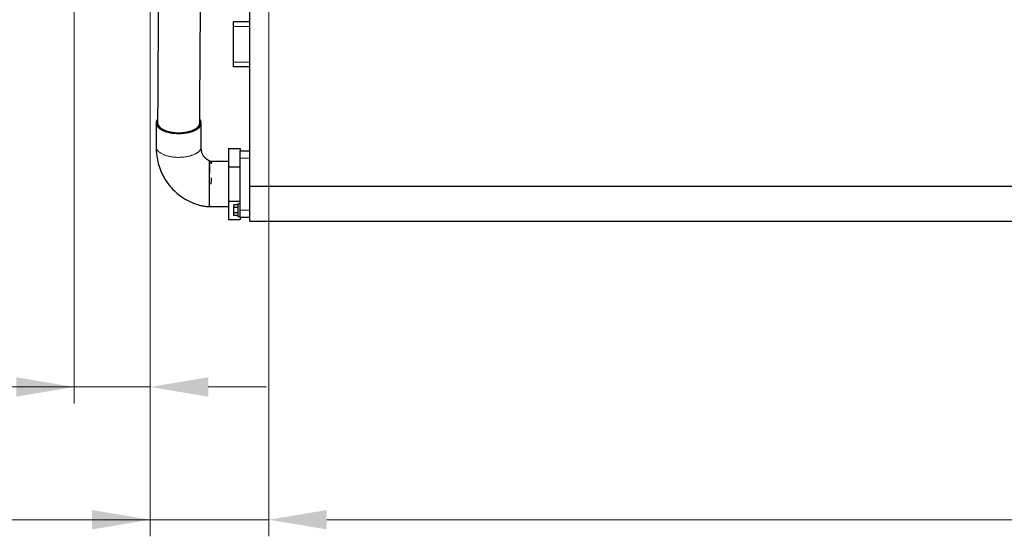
# Model space of a CAD drawing. Header units: inches. Extents: x 0 to 20790, y -12 to 14700.
# Tile 340 of 441: x 13929 to 16005, y 8476 to 9566. Entities that reach past the tile are written whole.
import ezdxf

# ---------------------------------------------------------------- set-up
doc = ezdxf.new("R2010")
doc.units = ezdxf.units.IN
doc.layers.add('1', color=7, linetype='Continuous', true_color=0xffffff)
doc.layers.add('254', color=7, linetype='Continuous', true_color=0xffffff)
doc.styles.add('latin_extended', font='simplex.shx')
doc.dimstyles.get("Standard").update_dxf_attribs({"dimtxt": 0.18, "dimasz": 0.18, "dimexe": 0.18, "dimexo": 0.0625, "dimgap": 0.09, "dimtad": 0, "dimtih": 1, "dimtoh": 1, "dimdec": 4, "dimzin": 0, "dimdsep": 46, "dimtxsty": 'Standard', "dimcen": 0.09, "dimadec": 0, "dimazin": 0, "dimtfac": 1, "dimtdec": 4, "dimtofl": 0, "dimtmove": 0, "dimatfit": 3, "dimfxl": 1, "dimtolj": 1, "dimtzin": 0, "dimarcsym": 0})

# ---------------------------------------------------------------- blocks, each defined once
blk = doc.blocks.new('_U1')
at = {"layer": '254', "color": 3, "linetype": 'Continuous', "lineweight": 13, "transparency": 16777216}
for p, q in [((14453.8, 10349), (14453.8, 8475.9)), ((19103.8, 9883.9), (19103.8, 8475.9)), ((14576.3, 8510.9), (18981.3, 8510.9))]:
    blk.add_line(p, q, dxfattribs=at)
at = {"layer": '254', "color": 3, "transparency": 16777216}
for points in [[(14576.3, 8531.4), (14576.3, 8490.5), (14453.8, 8510.9)], [(18981.3, 8490.5), (18981.3, 8531.4), (19103.8, 8510.9)]]:
    blk.add_solid(points, dxfattribs=at)
at = {"layer": 'Defpoints', "color": 0, "transparency": 16777216}
for p in [(14453.8, 10384), (19103.8, 9918.9), (19103.8, 8510.9)]:
    blk.add_point(p, dxfattribs=at)
at = {"layer": '254', "color": 2, "lineweight": 13, "transparency": 16777216, "insert": (16563, 8694.7), "char_height": 122.5, "attachment_point": 1, "style": 'latin_extended'}
blk.add_mtext('\\A1;4650', dxfattribs=at)
blk = doc.blocks.new('_U6')
at = {"layer": '254', "color": 3, "linetype": 'Continuous', "lineweight": 13, "transparency": 16777216}
for p, q in [((14453.8, 10349), (14453.8, 8475.9)), ((14203.8, 10258.9), (14203.8, 8475.9)), ((14203.8, 8510.9), (12901.4, 8510.9)), ((14081.3, 8510.9), (13958.8, 8510.9)), ((14453.8, 8510.9), (14203.8, 8510.9)), ((14576.3, 8510.9), (14698.8, 8510.9))]:
    blk.add_line(p, q, dxfattribs=at)
at = {"layer": '254', "color": 3, "transparency": 16777216}
for points in [[(14081.3, 8490.5), (14081.3, 8531.4), (14203.8, 8510.9)], [(14576.3, 8531.4), (14576.3, 8490.5), (14453.8, 8510.9)]]:
    blk.add_solid(points, dxfattribs=at)
at = {"layer": 'Defpoints', "color": 0, "transparency": 16777216}
for p in [(14453.8, 10384), (14203.8, 10293.9), (14203.8, 8510.9)]:
    blk.add_point(p, dxfattribs=at)
at = {"layer": '254', "color": 2, "lineweight": 13, "transparency": 16777216, "insert": (12962.7, 8694.7), "char_height": 122.5, "attachment_point": 1, "style": 'latin_extended'}
blk.add_mtext('\\A1;250', dxfattribs=at)
blk = doc.blocks.new('_U7')
at = {"layer": '254', "color": 3, "linetype": 'Continuous', "lineweight": 13, "transparency": 16777216}
for p, q in [((14043.8, 10258.9), (14043.8, 8755.9)), ((14203.8, 10258.9), (14203.8, 8755.9)), ((14043.8, 8790.9), (12871.8, 8790.9)), ((13921.3, 8790.9), (13798.8, 8790.9)), ((14043.8, 8790.9), (14203.8, 8790.9)), ((14326.3, 8790.9), (14448.8, 8790.9))]:
    blk.add_line(p, q, dxfattribs=at)
at = {"layer": '254', "color": 3, "transparency": 16777216}
for points in [[(13921.3, 8770.5), (13921.3, 8811.4), (14043.8, 8790.9)], [(14326.3, 8811.4), (14326.3, 8770.5), (14203.8, 8790.9)]]:
    blk.add_solid(points, dxfattribs=at)
at = {"layer": 'Defpoints', "color": 0, "transparency": 16777216}
for p in [(14043.8, 10293.9), (14203.8, 10293.9), (14203.8, 8790.9)]:
    blk.add_point(p, dxfattribs=at)
at = {"layer": '254', "color": 2, "lineweight": 13, "transparency": 16777216, "insert": (12933.1, 9178.9), "char_height": 122.5, "attachment_point": 1, "style": 'latin_extended'}
blk.add_mtext('\\A1;\\C2;Flywheel\\P\\C2;90-240', dxfattribs=at)

msp = doc.modelspace()

# ---------------------------------------------------------------- linework, layer by layer
at = {"layer": '1', "color": 2, "linetype": 'Continuous', "lineweight": 25}
for p, q in [((14413.838, 9214.374), (14413.838, 9748.942)), ((14379.838, 9551.442), (14379.838, 9561.442)), ((14413.838, 9561.442), (14379.838, 9561.442)), ((14379.838, 9476.442), (14379.838, 9551.442)), ((14379.838, 9466.442), (14379.838, 9476.442)), ((14413.838, 9466.442), (14379.838, 9466.442)), ((14368.838, 9293.942), (14368.838, 9255.206)), ((14368.838, 9293.942), (14393.838, 9293.942)), ((14393.838, 9293.942), (14393.838, 9288.941)), ((14393.838, 9288.942), (14413.838, 9288.942)), ((14393.838, 9273.942), (14393.838, 9288.942)), ((14393.838, 9163.942), (14393.838, 9273.942)), ((14368.838, 9255.206), (14368.838, 9182.676)), ((14368.838, 9255.206), (14393.838, 9255.206)), ((14413.838, 9140.942), (14413.838, 9214.374)), ((14413.838, 9214.374), (19103.838, 9214.374)), ((14368.838, 9182.676), (14368.838, 9143.942)), ((14368.838, 9182.676), (14393.838, 9182.676)), ((14380.338, 9169.417), (14380.338, 9174.892)), ((14388.338, 9174.892), (14380.338, 9174.892)), ((14380.338, 9158.467), (14380.338, 9169.417)), ((14388.338, 9169.417), (14380.338, 9169.417)), ((14380.338, 9152.992), (14380.338, 9158.467)), ((14388.338, 9158.467), (14380.338, 9158.467)), ((14388.338, 9177.442), (14388.338, 9163.942)), ((14393.838, 9177.442), (14388.338, 9177.442)), ((14388.338, 9163.942), (14388.338, 9150.442)), ((14393.838, 9148.942), (14393.838, 9163.942)), ((14368.838, 9143.942), (14393.838, 9143.942)), ((14388.338, 9152.992), (14380.338, 9152.992)), ((14388.338, 9150.442), (14393.838, 9150.442)), ((14393.838, 9148.942), (14413.838, 9148.942)), ((14393.838, 9148.942), (14393.838, 9143.942)), ((14413.838, 9140.942), (19103.838, 9140.942))]:
    msp.add_line(p, q, dxfattribs=at)
at = {"layer": '1', "color": 110, "linetype": 'Continuous', "lineweight": 13}
for p, q in [((14413.838, 9551.442), (14379.838, 9551.442)), ((14413.838, 9476.442), (14379.838, 9476.442)), ((14393.838, 9273.942), (14413.838, 9273.942)), ((14393.838, 9163.942), (14413.838, 9163.942))]:
    msp.add_line(p, q, dxfattribs=at)
at = {"layer": '1', "color": 2, "linetype": 'Continuous', "lineweight": 25}
for major_axis, ratio, start_param, end_param in [((-47.5, 0), 0.46953658, 5.94075171, 6.28318531), ((-47.5, 0), 0.46953658, 0, 1.57079633), ((44.499, -0.276), 0.47536218, 3.14178429, 3.83337646), ((-47.5, 0), 0.46953658, 1.57079633, 3.4437746)]:
    msp.add_ellipse((14263.838, 9347.939), major_axis=major_axis, ratio=ratio, start_param=start_param, end_param=end_param, dxfattribs=at)
for points, knots in [([(14223.339, 9993.946), (14223.277, 9983.921), (14223.152, 9963.85), (14222.966, 9933.733), (14222.779, 9903.595), (14222.592, 9873.458), (14222.406, 9843.32), (14221.988, 9775.869), (14220.966, 9610.829), (14220.006, 9455.835), (14219.339, 9348.2)], [0, 0, 0, 0, 0.04657485, 0.09324601, 0.13991717, 0.18658833, 0.23325949, 0.27993065, 0.49995184, 1, 1, 1, 1]), ([(14308.338, 9347.679), (14309.004, 9455.314), (14309.766, 9578.326), (14310.623, 9716.714), (14310.888, 9759.497), (14311.058, 9786.903), (14311.133, 9798.933)], [0, 0, 0, 0, 0.71557453, 0.81779947, 0.9200244, 1, 1, 1, 1]), ([(14216.338, 9347.988), (14216.338, 9339.598), (14216.338, 9329.112), (14216.338, 9316.527), (14216.338, 9310.235), (14216.338, 9303.933), (14216.338, 9299.728), (14216.339, 9297.62)], [0, 0, 0, 0, 0.4996909, 0.62461313, 0.74953656, 0.87445955, 1, 1, 1, 1]), ([(14229.486, 9334.658), (14229.953, 9334.391), (14230.911, 9333.872), (14232.42, 9333.131), (14233.998, 9332.428), (14235.646, 9331.762), (14237.364, 9331.135), (14238.555, 9330.742), (14239.467, 9330.456), (14239.927, 9330.316), (14240.394, 9330.18), (14240.707, 9330.089), (14240.864, 9330.045), (14241.652, 9329.824), (14242.926, 9329.486), (14244.877, 9329.027), (14246.867, 9328.615), (14248.896, 9328.249), (14250.964, 9327.93), (14252.369, 9327.748), (14253.433, 9327.623), (14253.967, 9327.564), (14254.505, 9327.509), (14254.865, 9327.474), (14255.764, 9327.388), (14257.384, 9327.257), (14259.549, 9327.134), (14261.718, 9327.06), (14263.892, 9327.036), (14266.069, 9327.062), (14267.523, 9327.113), (14268.615, 9327.165), (14268.979, 9327.184), (14269.525, 9327.216), (14269.707, 9327.227), (14270.071, 9327.25), (14270.979, 9327.311), (14272.597, 9327.445), (14274.723, 9327.671), (14276.818, 9327.944), (14278.881, 9328.266), (14280.913, 9328.635), (14282.247, 9328.913), (14283.239, 9329.134), (14283.568, 9329.209), (14284.224, 9329.365), (14284.55, 9329.444), (14285.517, 9329.688), (14286.786, 9330.027), (14288.625, 9330.575), (14290.401, 9331.164), (14292.113, 9331.793), (14293.763, 9332.462), (14294.82, 9332.936), (14295.467, 9333.24), (14295.595, 9333.301), (14295.852, 9333.425), (14295.979, 9333.487), (14296.358, 9333.675), (14296.607, 9333.801), (14297.343, 9334.183), (14298.294, 9334.702), (14299.631, 9335.509), (14300.881, 9336.344), (14302.042, 9337.207), (14303.116, 9338.099), (14303.772, 9338.712), (14304.163, 9339.101), (14304.241, 9339.18), (14304.393, 9339.336), (14304.619, 9339.572), (14304.835, 9339.809), (14305.253, 9340.285), (14305.775, 9340.924), (14306.455, 9341.895), (14307.033, 9342.879), (14307.508, 9343.876), (14307.879, 9344.885), (14308.057, 9345.567), (14308.147, 9345.996), (14308.163, 9346.082), (14308.194, 9346.253), (14308.238, 9346.511), (14308.271, 9346.768), (14308.32, 9347.251), (14308.337, 9347.563), (14308.339, 9347.874)], [0, 0, 0, 0, 0.02003566, 0.04007133, 0.06010699, 0.08014265, 0.10017832, 0.12021398, 0.12021398, 0.13023181, 0.13524073, 0.13524073, 0.14024964, 0.14024964, 0.16028531, 0.18032097, 0.20035663, 0.2203923, 0.24042796, 0.26046363, 0.26046363, 0.27048146, 0.27549037, 0.27549037, 0.28049929, 0.30053495, 0.32057062, 0.34060628, 0.36064194, 0.38067761, 0.40071327, 0.40071327, 0.4107311, 0.4107311, 0.41574002, 0.41574002, 0.42074893, 0.4407846, 0.46082026, 0.48085592, 0.50089159, 0.52092725, 0.54096291, 0.54096291, 0.55098075, 0.55098075, 0.56099858, 0.56099858, 0.58103424, 0.6010699, 0.62110557, 0.64114123, 0.66117689, 0.68121256, 0.68121256, 0.68622147, 0.68622147, 0.69123039, 0.69123039, 0.70124822, 0.70124822, 0.72128389, 0.74131955, 0.76135521, 0.78139088, 0.80142654, 0.8214622, 0.8214622, 0.82647112, 0.82647112, 0.83148003, 0.84149787, 0.84149787, 0.86153353, 0.88156919, 0.90160486, 0.92164052, 0.94167618, 0.96171185, 0.96171185, 0.96672076, 0.96672076, 0.97172968, 0.98174751, 0.98174751, 1, 1, 1, 1]), ([(14216.339, 9297.62), (14216.336, 9295.394), (14216.439, 9291), (14216.967, 9283.301), (14218.356, 9272.46), (14221.586, 9258.327), (14227.26, 9243.08), (14235.903, 9226.697), (14247.025, 9211.935), (14259.898, 9199.71), (14270.563, 9191.743), (14279.323, 9186.337), (14287.96, 9181.8), (14298.228, 9177.359), (14309.124, 9173.944), (14319.645, 9171.885), (14325.749, 9171.478), (14328.831, 9171.442)], [0, 0, 0, 0, 0.03887748, 0.07620718, 0.13164412, 0.22181606, 0.31196503, 0.39006323, 0.51373504, 0.60259237, 0.67154163, 0.72621001, 0.76783701, 0.82864558, 0.90320155, 0.95176296, 1, 1, 1, 1]), ([(14329.977, 9267.23), (14328.85, 9267.671), (14326.682, 9268.727), (14323.081, 9271.033), (14320.246, 9273.428), (14318.183, 9275.684), (14316.504, 9277.762), (14314.329, 9281.197), (14312.64, 9285.676), (14311.555, 9291.458), (14311.305, 9295.284), (14311.338, 9297.57)], [0, 0, 0, 0, 0.11464667, 0.21601144, 0.34202566, 0.37918155, 0.42089463, 0.52525065, 0.68756231, 0.81617251, 1, 1, 1, 1]), ([(14334.262, 9265.091), (14334.011, 9265.347), (14333.559, 9265.714), (14332.896, 9266.075), (14332.348, 9266.287), (14331.878, 9266.447), (14331.635, 9266.53), (14331.459, 9266.591), (14331.133, 9266.708), (14330.639, 9266.888), (14330.212, 9267.095), (14329.977, 9267.23)], [0, 0, 0, 0, 0.34352225, 0.55852801, 0.70164751, 0.74974337, 0.76986595, 0.78884559, 0.80822529, 0.87901326, 1, 1, 1, 1]), ([(14368.838, 9266.442), (14363.125, 9266.445), (14353.828, 9266.437), (14343.374, 9266.445), (14338.44, 9266.413), (14336.739, 9266.396), (14335.752, 9266.398), (14334.912, 9266.412), (14334.255, 9266.431), (14333.784, 9266.445), (14332.659, 9266.415), (14332.388, 9265.217), (14332.304, 9262.665), (14332.285, 9261.34)], [0, 0, 0, 0, 0.29218524, 0.47831644, 0.53231624, 0.55145509, 0.56760061, 0.58209162, 0.59674623, 0.61335119, 0.6331977, 0.8496866, 1, 1, 1, 1]), ([(14332.308, 9232.098), (14332.303, 9231.708), (14332.228, 9227.258), (14332.018, 9222.781), (14331.747, 9218.554)], [0, 0, 0, 0, 0.08765707, 1, 1, 1, 1]), ([(14328.831, 9171.442), (14332.167, 9171.442), (14338.836, 9171.442), (14352.172, 9171.442), (14362.172, 9171.442), (14368.838, 9171.442)], [0, 0, 0, 0, 0.25012896, 0.50008617, 1, 1, 1, 1])]:
    msp.add_open_spline(points, degree=3, knots=knots, dxfattribs=at)
msp.add_open_spline([(14311.338, 9297.57), (14311.338, 9322.73), (14311.338, 9347.891)], degree=2, dxfattribs=at)
at = {"layer": '1', "color": 110, "linetype": 'Continuous', "lineweight": 13}
msp.add_rational_spline([(14216.339, 9297.619), (14216.318, 9291.884), (14220.451, 9286.077), (14228.948, 9281.68), (14251.711, 9274.642), (14274.959, 9272.175), (14294.249, 9278.753), (14306.972, 9287.813), (14309.822, 9290.805), (14311.325, 9294.144), (14311.338, 9297.569)], [0.997393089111, 0.991080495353, 0.994000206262, 1.01661171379, 1.01661171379, 0.958470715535, 1.01661171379, 1.01661171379, 1.00838103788, 1.00121006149, 0.997398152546], degree=4, knots=[0, 0, 0, 0, 0, 0.31183199, 0.31183199, 0.31183199, 0.81186324, 0.81186324, 0.81186324, 1, 1, 1, 1, 1], dxfattribs=at)
at = {"layer": '1', "color": 2, "linetype": 'Continuous', "lineweight": 25}
msp.add_rational_spline([(14328.832, 9171.442), (14328.824, 9171.428), (14328.818, 9176.285), (14328.817, 9186.541), (14328.818, 9211.466), (14328.824, 9235.106), (14328.839, 9252.995), (14328.86, 9268.765), (14328.874, 9271.827), (14328.879, 9256.072), (14328.878, 9241.245)], [1.00014870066, 0.990807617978, 0.989648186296, 1.01661171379, 1.01661171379, 0.958470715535, 1.01661171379, 1.01661171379, 0.958470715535, 1.01661171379, 1.01661171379], degree=4, knots=[0, 0, 0, 0, 0, 0.2540097, 0.2540097, 0.2540097, 0.62700485, 0.62700485, 0.62700485, 1, 1, 1, 1, 1], dxfattribs=at)

# ---------------------------------------------------------------- dimensions: what is measured, and where the dimension line sits
at = {"layer": '254', "color": 2, "linetype": 'Continuous', "lineweight": 13}
for base, p2, picture, middle in [((14203.838, 8510.942), (14203.838, 10293.942), '_U6', (13120.17, 8510.942)), ((19103.838, 8510.942), (19103.838, 9918.942), '_U1', (16778.838, 8510.942))]:
    dim = msp.add_linear_dim(base=base, p1=(14453.838, 10383.957), p2=p2, dimstyle='Standard', override={"dimscale": 35, "dimtxt": 3.5, "dimasz": 3.5, "dimexe": 1, "dimexo": 1, "dimgap": 1.75, "dimtad": 1, "dimtih": 1, "dimtoh": 0, "dimdec": 2, "dimlfac": 1, "dimzin": 8, "dimdsep": 46, "dimlunit": 2, "dimtxsty": 'latin_extended', "dimsah": 1, "dimse1": 0, "dimse2": 0, "dimsd1": 0, "dimsd2": 0, "dimclrd": 3, "dimclre": 3, "dimclrt": 2, "dimtol": 0, "dimtm": -0.1, "dimtfac": 0.714286, "dimtdec": 3, "dimtofl": 1, "dimtmove": 0, "dimtzin": 8, "dimlwd": 13, "dimlwe": 13}, dxfattribs=at)
    dim.commit()
    dim.dimension.update_dxf_attribs({"geometry": picture, "text_midpoint": middle, "dimtype": 160})
dim = msp.add_linear_dim(base=(14203.838, 8790.942), p1=(14043.838, 10293.942), p2=(14203.838, 10293.942), text='\\C2;Flywheel\\P\\C2;90-240', dimstyle='Standard', override={"dimscale": 35, "dimtxt": 3.5, "dimasz": 3.5, "dimexe": 1, "dimexo": 1, "dimgap": 1.75, "dimtad": 1, "dimtih": 1, "dimtoh": 0, "dimdec": 2, "dimlfac": 0.028571, "dimzin": 8, "dimdsep": 46, "dimlunit": 2, "dimpost": '', "dimtxsty": 'latin_extended', "dimsah": 1, "dimse1": 0, "dimse2": 0, "dimsd1": 0, "dimsd2": 0, "dimclrd": 3, "dimclre": 3, "dimclrt": 2, "dimtol": 0, "dimtm": -0.1, "dimtfac": 0.714286, "dimtdec": 3, "dimtofl": 1, "dimtmove": 0, "dimtzin": 8, "dimlwd": 13, "dimlwe": 13}, dxfattribs=at)
dim.commit()
dim.dimension.update_dxf_attribs({"geometry": '_U7', "text_midpoint": (13283.081, 8790.942), "dimtype": 160})

doc.saveas('drawing.dxf')
